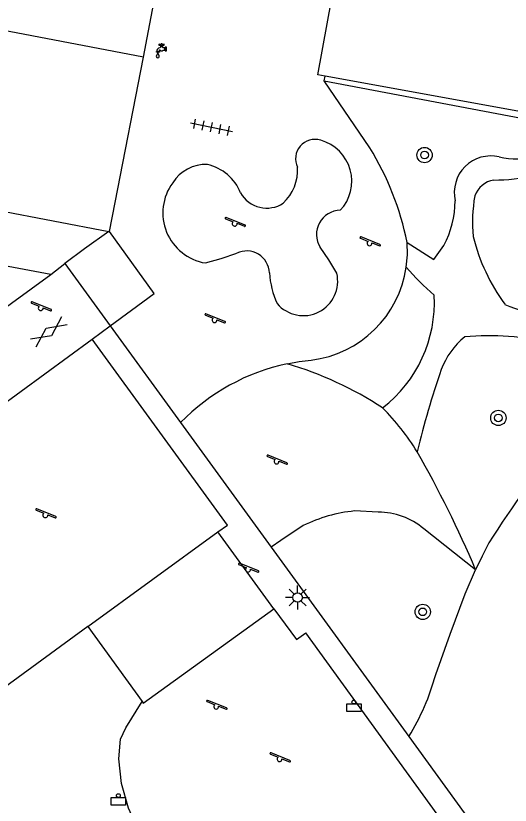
# Model space of a CAD drawing. Extents: x 132999 to 136000, y 398499 to 400501.
# Drawn here: x 133319.65 to 133345.47, y 400309.07 to 400350.31 of the extents above; entities that cross this region are included whole.
import ezdxf

# ---------------------------------------------------------------- set-up
doc = ezdxf.new("R2010")
doc.units = 0
for name, color, linetype in [('gg-afsc-hekwerk', 7, 'Continuous'), ('gg-afsc-muur', 7, 'Continuous'), ('gg-bbg-bijgebouw', 7, 'Continuous'), ('gg-bbg-hoofdgebouw', 7, 'Continuous'), ('gg-knt-onverhard', 7, 'Continuous'), ('gg-knt-verharding', 7, 'Continuous'), ('gg-knt-verharding nz', 7, 'Continuous'), ('gt-symb-afvalbak', 7, 'Continuous'), ('gt-symb-boom', 7, 'Continuous'), ('gt-symb-gesloten verharding', 7, 'Continuous'), ('gt-symb-lichtmast', 7, 'Continuous'), ('gt-symb-speelvoorziening', 7, 'Continuous'), ('gt-symb-tegel verharding', 7, 'Continuous'), ('gt-symb-watertappunt', 7, 'Continuous')]:
    doc.layers.add(name, color=color, linetype=linetype)

# ---------------------------------------------------------------- blocks, each defined once
blk = doc.blocks.new('gt0-BOOM')
at = {"layer": 'gt-symb-boom'}
for radius in [0.4, 0.2]:
    blk.add_circle((0, 0), radius, dxfattribs=at)
blk = doc.blocks.new('gt0-SV')
at = {"layer": 'gt-symb-speelvoorziening'}
for p, q in [((-0.477, 0.255), (-0.08, 0.096)), ((0.542, -0.076), (-0.449, 0.324)), ((0.125, 0.014), (0.515, -0.143))]:
    blk.add_line(p, q, dxfattribs=at)
for centre, radius, start, end in [((-0.466, 0.291), 0.0369, 63.6251, 252.6602), ((-0.002, -0.005), 0.128, 127.6866, 8.5986), ((0.531, -0.111), 0.0363, 243.5085, 72.5436)]:
    blk.add_arc(centre, radius, start, end, dxfattribs=at)
blk = doc.blocks.new('gt0-ABAK')
at = {"layer": 'gt-symb-afvalbak'}
blk.add_lwpolyline([(0.375, -0.5), (-0.375, -0.5), (-0.375, -0.1), (0.375, -0.1)], close=True, dxfattribs=at)
blk.add_circle((0, 0), 0.1, dxfattribs=at)
blk = doc.blocks.new('gt0-LMAST')
at = {"layer": 'gt-symb-lichtmast'}
for p, q in [((-0.182, 0.173), (-0.447, 0.438)), ((-0.005, 0.246), (-0.005, 0.621)), ((0.172, 0.173), (0.437, 0.438)), ((-0.255, -0.004), (-0.63, -0.004)), ((-0.182, -0.181), (-0.447, -0.446)), ((-0.005, -0.254), (-0.005, -0.629)), ((0.437, -0.446), (0.172, -0.181)), ((0.245, -0.004), (0.62, -0.004))]:
    blk.add_line(p, q, dxfattribs=at)
blk.add_circle((-0.005, -0.004), 0.25, dxfattribs=at)
blk = doc.blocks.new('gt0-TEG1')
at = {"layer": 'gt-symb-tegel verharding'}
for p, q in [((-1.125, 0), (1.125, 0)), ((-0.9, -0.25), (-0.9, 0.25)), ((-0.45, -0.25), (-0.45, 0.25)), ((0, -0.25), (0, 0.25)), ((0.45, -0.25), (0.45, 0.25)), ((0.9, -0.25), (0.9, 0.25))]:
    blk.add_line(p, q, dxfattribs=at)
blk = doc.blocks.new('gt0-GESVH1')
at = {"layer": 'gt-symb-gesloten verharding'}
for p, q in [((-0.992, -0.261), (0.008, 0.239)), ((0.008, -0.261), (-0.992, 0.239)), ((0.008, 0.239), (1.008, -0.261)), ((1.008, 0.239), (0.008, -0.261))]:
    blk.add_line(p, q, dxfattribs=at)
blk = doc.blocks.new('gt0-WTP')
at = {"layer": 'gt-symb-watertappunt'}
for p, q in [((-0.141, 0.229), (-0.141, 0.214)), ((-0.141, 0.229), (-0.141, 0.214)), ((-0.125, 0.198), (-0.041, 0.207)), ((-0.125, 0.198), (-0.041, 0.207)), ((-0.042, 0.234), (-0.124, 0.243)), ((-0.042, 0.234), (-0.124, 0.243)), ((-0.024, 0.244), (-0.031, 0.238)), ((-0.024, 0.244), (-0.031, 0.238)), ((-0.019, 0.266), (-0.019, 0.256)), ((-0.019, 0.266), (-0.019, 0.256)), ((-0.017, 0.184), (-0.018, 0.164)), ((-0.017, 0.184), (-0.018, 0.164)), ((0.022, 0.164), (0.021, 0.183)), ((0.022, 0.164), (0.021, 0.183)), ((0.023, 0.256), (0.024, 0.267)), ((0.023, 0.256), (0.024, 0.267)), ((0.035, 0.238), (0.028, 0.245)), ((0.035, 0.238), (0.028, 0.245)), ((0.128, 0.243), (0.046, 0.233)), ((0.128, 0.243), (0.046, 0.233)), ((0.046, 0.206), (0.129, 0.198)), ((0.046, 0.206), (0.129, 0.198)), ((0.145, 0.213), (0.145, 0.228)), ((0.145, 0.213), (0.145, 0.228)), ((0.183, 0.079), (0.183, -0.086)), ((0.183, 0.079), (0.183, -0.086)), ((0.244, 0.089), (0.193, 0.089)), ((0.244, 0.089), (0.193, 0.089)), ((0.254, -0.086), (0.254, 0.079)), ((0.254, -0.086), (0.254, 0.079)), ((-0.251, -0.124), (-0.126, -0.124)), ((-0.251, -0.124), (-0.126, -0.124)), ((0.193, -0.096), (0.244, -0.096)), ((0.193, -0.096), (0.244, -0.096))]:
    blk.add_line(p, q, dxfattribs=at)
for points in [[(0.078, -0.063), (0.172, -0.063), (0.172, 0.059), (0.092, 0.059), (0.072, 0.074), (0.053, 0.089), (0.054, 0.111), (-0.048, 0.111), (-0.049, 0.089), (-0.09, 0.059)], [(0.078, -0.063), (0.172, -0.063), (0.172, 0.059), (0.092, 0.059), (0.072, 0.074), (0.053, 0.089), (0.054, 0.111), (-0.048, 0.111), (-0.049, 0.089), (-0.09, 0.059)], [(-0.028, 0.154), (-0.059, 0.154), (-0.059, 0.124), (0.064, 0.124), (0.064, 0.154), (0.032, 0.154)], [(-0.028, 0.154), (-0.059, 0.154), (-0.059, 0.124), (0.064, 0.124), (0.064, 0.154), (0.032, 0.154)], [(-0.03, 0.196), (-0.03, 0.194), (-0.027, 0.194)], [(-0.03, 0.196), (-0.03, 0.194), (-0.027, 0.194)], [(0.031, 0.193), (0.035, 0.193), (0.035, 0.196)], [(0.031, 0.193), (0.035, 0.193), (0.035, 0.196)], [(-0.121, -0.355), (-0.189, -0.203), (-0.267, -0.348)], [(-0.121, -0.355), (-0.189, -0.203), (-0.267, -0.348)]]:
    blk.add_lwpolyline(points, dxfattribs=at)
blk.add_lwpolyline([(-0.269, -0.13), (-0.109, -0.13), (-0.109, -0.16), (-0.269, -0.16)], close=True, dxfattribs=at)
blk.add_lwpolyline([(-0.269, -0.13), (-0.109, -0.13), (-0.109, -0.16), (-0.269, -0.16)], close=True, dxfattribs=at)
for centre, radius, start, end in [((-0.065, -0.125), 0.186, 97.6391, 179.5238), ((-0.065, -0.125), 0.186, 97.6391, 179.5238), ((-0.126, 0.228), 0.015, 83.5026, 178.1535), ((-0.126, 0.228), 0.015, 83.5026, 178.1535), ((-0.126, 0.213), 0.015, 178.1535, 275.5795), ((-0.126, 0.213), 0.015, 178.1535, 275.5795), ((-0.04, 0.249), 0.015, 263.5026, 310.2535), ((-0.04, 0.249), 0.015, 263.5026, 310.2535), ((-0.04, 0.197), 0.01, 358.8072, 95.5795), ((-0.04, 0.197), 0.01, 358.8072, 95.5795), ((-0.028, 0.164), 0.01, 270, 358.8072), ((-0.028, 0.164), 0.01, 270, 358.8072), ((-0.027, 0.184), 0.01, 358.8072, 88.8072), ((-0.027, 0.184), 0.01, 358.8072, 88.8072), ((-0.034, 0.255), 0.015, 313.7443, 2.488), ((-0.034, 0.255), 0.015, 313.7443, 2.488), ((0.002, 0.256), 0.0242, 27.6778, 154.2233), ((0.002, 0.256), 0.0242, 27.6778, 154.2233), ((0.031, 0.183), 0.01, 91.1928, 181.1928), ((0.031, 0.183), 0.01, 91.1928, 181.1928), ((0.032, 0.164), 0.01, 181.1928, 270), ((0.032, 0.164), 0.01, 181.1928, 270), ((0.038, 0.256), 0.015, 177.512, 226.2557), ((0.038, 0.256), 0.015, 177.512, 226.2557), ((0.046, 0.249), 0.0156, 223.3793, 270.1302), ((0.046, 0.249), 0.0156, 223.3793, 270.1302), ((0.045, 0.196), 0.01, 84.4205, 181.1928), ((0.045, 0.196), 0.01, 84.4205, 181.1928), ((0.13, 0.228), 0.015, 1.8465, 96.4974), ((0.13, 0.228), 0.015, 1.8465, 96.4974), ((0.13, 0.213), 0.015, 264.4205, 1.8465), ((0.13, 0.213), 0.015, 264.4205, 1.8465), ((0.193, 0.079), 0.01, 90, 180), ((0.193, 0.079), 0.01, 90, 180), ((0.244, 0.079), 0.01, 0, 90), ((0.244, 0.079), 0.01, 0, 90), ((-0.196, -0.388), 0.0814, 151.1653, 24.0576), ((-0.196, -0.388), 0.0814, 151.1653, 24.0576), ((-0.074, -0.114), 0.0533, 95.9137, 190.2253), ((-0.074, -0.114), 0.0533, 95.9137, 190.2253), ((0, 0), 0.1, 217.5976, 321.3207), ((0, 0), 0.1, 217.5976, 321.3207), ((0.193, -0.086), 0.01, 180, 270), ((0.193, -0.086), 0.01, 180, 270), ((0.244, -0.086), 0.01, 270, 0), ((0.244, -0.086), 0.01, 270, 0)]:
    blk.add_arc(centre, radius, start, end, dxfattribs=at)

msp = doc.modelspace()

# ---------------------------------------------------------------- linework, layer by layer
at = {"layer": 'gg-afsc-hekwerk'}
for p, q in [((133324.838, 400340.549), (133326.317, 400348.155)), ((133324.506, 400339.046), (133323.247, 400338.132)), ((133323.247, 400338.132), (133322.209, 400337.379)), ((133322.209, 400337.379), (133324.587, 400334.108)), ((133324.587, 400334.108), (133328.255, 400329.06)), ((133328.255, 400329.06), (133332.988, 400322.548)), ((133332.988, 400322.548), (133340.178, 400312.655))]:
    msp.add_line(p, q, dxfattribs=at)
msp.add_lwpolyline([(133340.178, 400312.655), (133345.091, 400305.894), (133346.255, 400306.749)], dxfattribs=at)
at = {"layer": 'gg-afsc-muur'}
for p, q in [((133309.009, 400342.024), (133324.506, 400339.046)), ((133324.544, 400339.039), (133324.838, 400340.549)), ((133324.506, 400339.046), (133324.544, 400339.039))]:
    msp.add_line(p, q, dxfattribs=at)
at = {"layer": 'gg-bbg-bijgebouw'}
for p, q in [((133335.806, 400347.163), (133335.429, 400347.232)), ((133347.41, 400345.046), (133335.806, 400347.163))]:
    msp.add_line(p, q, dxfattribs=at)
msp.add_lwpolyline([(133335.429, 400347.232), (133338.052, 400361.61), (133340.55, 400361.154)], dxfattribs=at)
at = {"layer": 'gg-bbg-hoofdgebouw'}
msp.add_line((133326.317, 400348.155), (133330.625, 400370.693), dxfattribs=at)
msp.add_lwpolyline([(133326.317, 400348.155), (133310.729, 400351.134), (133312.931, 400362.655), (133298.963, 400365.324), (133295.996, 400349.795), (133309.652, 400345.363), (133309.009, 400342.024)], dxfattribs=at)
at = {"layer": 'gg-knt-onverhard'}
msp.add_lwpolyline([(133342.644, 400307.252), (133340.831, 400304.722), (133340.12, 400304.355), (133336.187, 400304.113), (133333.65, 400304.181), (133331.532, 400304.564), (133329.842, 400305.159), (133328.252, 400306.087), (133326.92, 400307.02), (133326.387, 400307.575), (133325.782, 400308.375), (133325.541, 400308.91), (133325.176, 400310.21), (133325.032, 400311.494), (133325.121, 400312.519), (133325.4, 400313.113), (133326.251, 400314.484)], dxfattribs=at)
for centre, radius, start, end in [((133328.552, 400314.229), 18.663, 56.6827, 73.5876), ((133288.443, 400297.851), 60.021, 23.0754, 29.64492)]:
    msp.add_arc(centre, radius, start, end, dxfattribs=at)
at = {"layer": 'gg-knt-verharding'}
for p, q in [((133335.761, 400346.92), (133335.806, 400347.163)), ((133338.132, 400343.412), (133335.761, 400346.92)), ((133321.481, 400336.787), (133284.049, 400343.936)), ((133326.878, 400335.807), (133324.544, 400339.039)), ((133321.481, 400336.787), (133322.209, 400337.379)), ((133325.688, 400334.926), (133326.878, 400335.807)), ((133324.587, 400334.108), (133325.688, 400334.926)), ((133323.646, 400333.42), (133324.587, 400334.108)), ((133303.975, 400319.051), (133323.646, 400333.42)), ((133330.7, 400323.703), (133323.646, 400333.42)), ((133338.577, 400324.386), (133337.342, 400324.442)), ((133330.209, 400323.346), (133330.7, 400323.703)), ((133343.661, 400321.376), (133340.953, 400323.511)), ((133323.415, 400318.414), (133330.209, 400323.346)), ((133323.415, 400318.414), (133326.251, 400314.484)), ((133342.644, 400307.252), (133334.789, 400318.072))]:
    msp.add_line(p, q, dxfattribs=at)
for points in [[(133335.761, 400346.92), (133347.352, 400344.727), (133347.41, 400345.046)], [(133340.04, 400337.186), (133340.097, 400337.826), (133340.082, 400338.469)], [(133340.082, 400338.469), (133341.479, 400337.571), (133342.003, 400338.306)], [(133329.556, 400337.398), (133330.377, 400337.637), (133331.19, 400337.91)], [(133336.412, 400336.862), (133336.002, 400337.556), (133335.543, 400338.224)], [(133291.21, 400314.681), (133297.965, 400319.614), (133296.779, 400321.221), (133299.18, 400322.969), (133300.355, 400321.403), (133321.481, 400336.787)], [(133333.825, 400332.132), (133334.449, 400332.245), (133335.079, 400332.322)], [(133334.66, 400323.68), (133333.485, 400322.909), (133332.988, 400322.548)], [(133344.354, 400322.773), (133343.997, 400322.08), (133343.661, 400321.376)], [(133341.576, 400315.899), (133342.339, 400318.008), (133343.123, 400320.114), (133343.661, 400321.376)], [(133326.251, 400314.484), (133326.308, 400314.399), (133333.13, 400319.324)], [(133333.13, 400319.324), (133334.305, 400317.721), (133334.789, 400318.072)], [(133323.415, 400318.414), (133311.052, 400309.364), (133303.975, 400319.051)]]:
    msp.add_lwpolyline(points, dxfattribs=at)
for centre, radius, start, end in [((133335.265, 400342.846), 1.006, 72.3387, 206.4989), ((133334.982, 400341.67), 2.215, 316.6039, 74.5945), ((133345.785, 400346.587), 3.758, 256.3446, 315.934), ((133325.438, 400335.548), 14.933, 11.2805, 31.7777), ((133344.457, 400341.075), 1.913, 76.6661, 192.8599), ((133344.718, 400348.923), 7.192, 269.0989, 302.9498), ((133329.598, 400340.466), 2.082, 88.3418, 147.4585), ((133329.084, 400340.131), 2.483, 21.8146, 76.6293), ((133331.998, 400342.253), 2.37, 312.8818, 3.4839), ((133329.979, 400340.015), 2.651, 143.6684, 260.8232), ((133344.838, 400340.454), 1.299, 100.3128, 159.8104), ((133332.757, 400341.845), 1.58, 210.0519, 302.7266), ((133351.275, 400339.542), 7.777, 169.9292, 185.6532), ((133337.518, 400340.679), 5.074, 332.1164, 359.6616), ((133336.612, 400338.889), 1.259, 90.9402, 211.9057), ((133353.374, 400341.218), 10.136, 193.9397, 216.1596), ((133331.702, 400336.83), 1.195, 2.306, 115.3525), ((133334.371, 400338.006), 5.728, 277.1028, 351.7659), ((133349.508, 400345.147), 12.37, 220.0578, 229.6686), ((133337.378, 400337.151), 4.49, 183.4852, 204.6547), ((133334.664, 400336.444), 1.797, 220.4457, 13.4616), ((133334.512, 400335.355), 7, 307.8121, 2.9648), ((133348.636, 400343.192), 8.669, 246.5804, 275.4495), ((133345.711, 400330.334), 4.131, 129.2445, 158.8405), ((133344.403, 400320.792), 12.808, 75.3457, 95.8473), ((133336.094, 400321.432), 10.938, 101.9729, 135.7828), ((133391.256, 400315.07), 52.161, 161.2631, 166.1693), ((133330.068, 400321.077), 12.362, 31.5146, 45.0429), ((133390.338, 400293.65), 54.43, 140.429, 147.6527), ((133338.088, 400316.717), 7.761, 95.5128, 116.2087), ((133338.573, 400320.713), 3.673, 49.6206, 89.9453), ((133329.378, 400319.232), 12.645, 328.6572, 344.7156)]:
    msp.add_arc(centre, radius, start, end, dxfattribs=at)
at = {"layer": 'gg-knt-verharding nz'}
msp.add_line((133333.13, 400319.324), (133330.209, 400323.346), dxfattribs=at)

# ---------------------------------------------------------------- block references
at = {"layer": 'gt-symb-afvalbak'}
for p in [(133337.304, 400314.461), (133325.008, 400309.575)]:
    msp.add_blockref('gt0-ABAK', p, dxfattribs=at)
at = {"layer": 'gt-symb-boom'}
for p in [(133340.996, 400343.037), (133344.848, 400329.303), (133340.9, 400319.174)]:
    msp.add_blockref('gt0-BOOM', p, dxfattribs=at)
at = {"layer": 'gt-symb-gesloten verharding', "rotation": -144.06948106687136}
msp.add_blockref('gt0-GESVH1', (133321.39, 400333.794), dxfattribs=at)
at = {"layer": 'gt-symb-lichtmast'}
msp.add_blockref('gt0-LMAST', (133334.37, 400319.928), dxfattribs=at)
at = {"layer": 'gt-symb-speelvoorziening'}
for p in [(133331.083, 400339.455), (133338.126, 400338.431), (133320.955, 400335.047), (133330.031, 400334.42), (133333.27, 400327.036), (133321.197, 400324.227), (133331.78, 400321.384), (133330.119, 400314.227), (133333.426, 400311.484)]:
    msp.add_blockref('gt0-SV', p, dxfattribs=at)
at = {"layer": 'gt-symb-tegel verharding', "rotation": -11.71452521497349}
msp.add_blockref('gt0-TEG1', (133329.873, 400344.486), dxfattribs=at)
at = {"layer": 'gt-symb-watertappunt'}
msp.add_blockref('gt0-WTP', (133327.262, 400348.577), dxfattribs=at)

doc.saveas('drawing.dxf')
